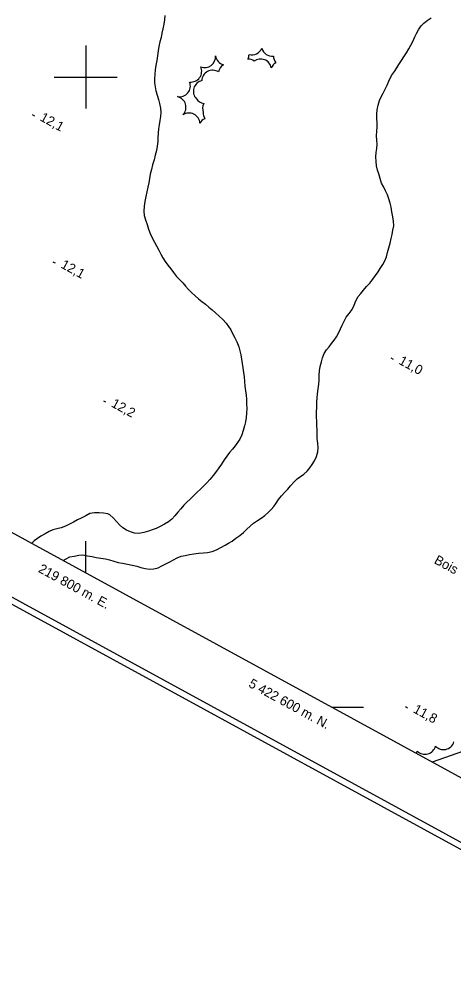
# Model space of a CAD drawing. Extents: x 219136 to 222520, y 5421589 to 5424530.
# Drawn here: x 219778.9 to 219916.9, y 5422516.6 to 5422818.4 of the extents above; entities that cross this region are included whole.
import ezdxf

# ---------------------------------------------------------------- set-up
doc = ezdxf.new("R2010")
doc.units = 0
for name, color, linetype in [('Level 2', 7, 'Continuous'), ('Level 22', 7, 'Continuous'), ('Level 3', 7, 'Continuous'), ('Level 4', 7, 'Continuous'), ('Level 44', 7, 'Continuous'), ('Level 60', 7, 'Continuous'), ('Level 61', 7, 'Continuous')]:
    doc.layers.add(name, color=color, linetype=linetype)

msp = doc.modelspace()

# ---------------------------------------------------------------- linework, layer by layer
at = {"layer": 'Level 2'}
for points in [[(219825.09, 5422819.59), (219824.99, 5422818.16), (219824.78, 5422816.77), (219824.49, 5422815.37), (219824.2, 5422813.94), (219823.91, 5422812.52), (219823.56, 5422811.15), (219823.23, 5422809.73), (219822.97, 5422808.3), (219822.75, 5422806.8), (219822.54, 5422805.26), (219822.25, 5422803.73), (219822.06, 5422802.26), (219821.92, 5422800.85), (219821.81, 5422799.52), (219821.85, 5422798.19), (219822.01, 5422796.91), (219822.29, 5422795.67), (219822.68, 5422794.27), (219823.09, 5422792.88), (219823.46, 5422791.61), (219823.78, 5422790.19), (219823.87, 5422788.79), (219823.76, 5422787.5), (219823.57, 5422786.18), (219823.33, 5422784.85), (219823.1, 5422783.54), (219822.98, 5422782.21), (219822.91, 5422780.86), (219822.85, 5422779.54), (219822.7, 5422778.12), (219822.42, 5422776.73), (219822.07, 5422775.26), (219821.68, 5422773.7), (219821.25, 5422772.17), (219820.84, 5422770.69), (219820.49, 5422769.24), (219820.24, 5422767.8), (219820.01, 5422766.42), (219819.72, 5422765.03), (219819.38, 5422763.6), (219819.07, 5422762.11), (219818.79, 5422760.53), (219818.57, 5422758.99), (219818.47, 5422757.46), (219818.61, 5422756.03), (219818.98, 5422754.65), (219819.48, 5422753.22)], [(219819.48, 5422753.22), (219819.98, 5422751.75), (219820.48, 5422750.35), (219821.14, 5422748.96), (219821.85, 5422747.64), (219822.49, 5422746.42), (219823.21, 5422745.08), (219823.9, 5422743.76), (219824.5, 5422742.64), (219825.22, 5422741.46), (219826.09, 5422740.28), (219826.99, 5422739.1), (219827.91, 5422737.94), (219828.87, 5422736.77), (219829.79, 5422735.75), (219830.8, 5422734.67), (219831.7, 5422733.63), (219832.62, 5422732.6), (219833.63, 5422731.61), (219834.71, 5422730.63), (219835.8, 5422729.67), (219836.86, 5422728.77), (219837.98, 5422727.9), (219839.13, 5422727), (219840.16, 5422726.11), (219841.24, 5422725.14), (219842.38, 5422724.15), (219843.48, 5422723.12), (219844.54, 5422721.92), (219845.29, 5422720.85), (219846.02, 5422719.78), (219846.62, 5422718.65), (219847.34, 5422717.28), (219847.93, 5422715.99), (219848.58, 5422714.36), (219848.95, 5422713.11), (219849.2, 5422711.85), (219849.4, 5422710.52), (219849.63, 5422709.11), (219849.86, 5422707.7), (219850.07, 5422706.29), (219850.25, 5422704.84), (219850.38, 5422703.36), (219850.49, 5422701.91), (219850.71, 5422700.47), (219850.9, 5422699.07), (219851.01, 5422697.74), (219851.06, 5422696.36), (219851.09, 5422694.88), (219851.02, 5422693.39), (219850.88, 5422691.97), (219850.67, 5422690.59), (219850.4, 5422689.32), (219849.98, 5422687.87), (219849.5, 5422686.5), (219848.87, 5422685.12), (219848.19, 5422684), (219847.4, 5422682.94), (219846.54, 5422681.91), (219845.66, 5422680.89), (219844.83, 5422679.75), (219843.99, 5422678.49), (219843.06, 5422677.13), (219842.27, 5422676.04), (219841.48, 5422674.95)], [(219841.48, 5422674.95), (219840.46, 5422673.57), (219839.38, 5422672.29), (219838.43, 5422671.29), (219837.51, 5422670.33), (219836.39, 5422669.18), (219835.29, 5422668.14), (219834.26, 5422667.07), (219833.19, 5422666.07), (219832.12, 5422665.1), (219831.13, 5422664.1), (219830.18, 5422663.03), (219829.25, 5422661.9), (219828.32, 5422660.73), (219827.37, 5422659.68), (219826.25, 5422658.83), (219824.97, 5422658.13), (219823.63, 5422657.42), (219822.36, 5422656.78), (219821.11, 5422656.29), (219819.92, 5422655.89), (219818.42, 5422655.46), (219816.91, 5422655.21), (219815.53, 5422655.26), (219814.24, 5422655.68), (219812.94, 5422656.24), (219811.76, 5422656.99), (219810.69, 5422657.92), (219809.77, 5422659.01), (219808.85, 5422659.99), (219807.71, 5422661.08), (219807.04, 5422661.39), (219805.68, 5422661.63), (219804.23, 5422661.7), (219802.76, 5422661.7), (219801.34, 5422661.5), (219800, 5422660.8), (219798.62, 5422660.07), (219797.45, 5422659.45), (219796.16, 5422658.76), (219794.86, 5422658.07), (219793.6, 5422657.44), (219792.22, 5422656.95), (219790.88, 5422656.64), (219789.62, 5422656.29), (219788.43, 5422655.75), (219787.14, 5422655.06), (219785.73, 5422654.3), (219784.68, 5422653.59), (219783.69, 5422652.81), (219782.87, 5422652.07)]]:
    msp.add_lwpolyline(points, dxfattribs=at)
at = {"layer": 'Level 22'}
msp.add_lwpolyline([(219909.92, 5422582.67), (219910.07, 5422582.73), (219921.81, 5422586.82)], dxfattribs=at)
at = {"layer": 'Level 3'}
for p, q in [((219783.01, 5422788.1), (219783.71, 5422787.72)), ((219789.63, 5422741.39), (219790.33, 5422741.02)), ((219896.84, 5422710.86), (219897.54, 5422710.48)), ((219805.63, 5422697.3), (219806.33, 5422696.93)), ((219901.43, 5422600.25), (219902.13, 5422599.87))]:
    msp.add_line(p, q, dxfattribs=at)
at = {"layer": 'Level 4'}
for points in [[(219897.45, 5422755.68), (219897.17, 5422757.19), (219896.93, 5422758.69), (219896.61, 5422760.03), (219896.2, 5422761.34), (219895.74, 5422762.64), (219895.18, 5422763.9), (219894.59, 5422765.05), (219893.91, 5422766.32), (219893.42, 5422767.78), (219892.99, 5422769.33), (219892.57, 5422770.51), (219892.27, 5422771.86), (219892.19, 5422773.18), (219892.05, 5422774.65), (219892.17, 5422776.12), (219892.36, 5422777.36), (219892.45, 5422778.68), (219892.41, 5422779.95), (219892.33, 5422781.39), (219892.42, 5422782.82), (219892.52, 5422784.22), (219892.49, 5422785.53), (219892.39, 5422786.84), (219892.34, 5422788.26), (219892.48, 5422789.63), (219892.76, 5422791.08), (219893.21, 5422792.54), (219893.77, 5422793.69), (219894.38, 5422794.92), (219895.01, 5422796.18), (219895.61, 5422797.47), (219896.19, 5422798.71), (219897.07, 5422800.5), (219897.94, 5422801.79), (219898.74, 5422802.96), (219899.4, 5422804.05), (219900.16, 5422805.32), (219900.94, 5422806.48), (219901.78, 5422807.67), (219902.56, 5422809), (219903.18, 5422810.17), (219903.79, 5422811.32), (219904.42, 5422812.73), (219904.95, 5422813.88), (219905.58, 5422814.98), (219906.45, 5422816.23), (219907.34, 5422817.15), (219908.38, 5422817.91), (219909.64, 5422818.77)], [(219868.17, 5422673.27), (219869.21, 5422674.03), (219870.31, 5422674.96), (219871.16, 5422675.97), (219871.9, 5422677.07), (219872.56, 5422678.27), (219873.19, 5422679.61), (219873.67, 5422681.05), (219873.77, 5422682.36), (219873.61, 5422683.8), (219873.45, 5422685.27), (219873.44, 5422686.77), (219873.43, 5422688.07), (219873.37, 5422689.42), (219873.3, 5422690.68), (219873.24, 5422692.2), (219873.29, 5422693.74), (219873.31, 5422695.17), (219873.35, 5422696.81), (219873.42, 5422698.16), (219873.55, 5422699.43), (219873.8, 5422701.06), (219874, 5422702.55), (219874.06, 5422703.88), (219874.11, 5422705.37), (219874.17, 5422706.83), (219874.43, 5422708.16), (219874.81, 5422709.63), (219875.15, 5422710.88), (219875.66, 5422712.23), (219876.46, 5422713.44), (219877.23, 5422714.44), (219878.04, 5422715.45), (219878.83, 5422716.49), (219879.54, 5422717.57), (219880.19, 5422718.71), (219880.88, 5422720.1), (219881.4, 5422721.29), (219881.97, 5422722.59), (219882.7, 5422723.84), (219883.63, 5422724.99), (219884.52, 5422726.27), (219885.17, 5422727.61), (219885.73, 5422729), (219886.46, 5422730.32), (219887.31, 5422731.33), (219888.15, 5422732.39), (219889.14, 5422733.52), (219890.16, 5422734.6), (219891.1, 5422735.82), (219891.99, 5422737.04), (219892.78, 5422738.22), (219893.49, 5422739.3), (219894.28, 5422740.53), (219894.93, 5422741.68), (219895.4, 5422742.98), (219895.76, 5422744.29), (219896.21, 5422745.81), (219896.58, 5422747.25), (219896.95, 5422748.76), (219897.22, 5422750), (219897.48, 5422751.4), (219897.77, 5422752.83), (219897.71, 5422754.27), (219897.45, 5422755.68)], [(219792.87, 5422646.61), (219793.82, 5422647.11), (219795.01, 5422647.71), (219796.35, 5422647.99), (219797.85, 5422648.25), (219799.14, 5422648.34), (219800.53, 5422648.1), (219802.03, 5422647.85), (219803.36, 5422647.59), (219804.81, 5422647.38), (219806.26, 5422647.16), (219807.58, 5422646.81), (219808.89, 5422646.39), (219810.33, 5422645.98), (219811.73, 5422645.69), (219813.22, 5422645.4), (219814.73, 5422645.09), (219816.19, 5422644.75), (219817.54, 5422644.35), (219818.89, 5422644.03), (219820.29, 5422643.85), (219821.61, 5422643.95), (219822.95, 5422644.29), (219824.17, 5422644.86), (219825.44, 5422645.53), (219826.7, 5422646.2), (219827.88, 5422646.83), (219829.04, 5422647.4), (219830.34, 5422647.95), (219831.58, 5422648.21), (219832.9, 5422648.46), (219834.31, 5422648.71), (219835.83, 5422648.9), (219837.34, 5422649), (219838.69, 5422649.14), (219840.16, 5422649.49), (219841.54, 5422650.01), (219842.89, 5422650.69), (219844.26, 5422651.42), (219845.37, 5422652.05), (219846.44, 5422652.72), (219847.69, 5422653.63), (219848.94, 5422654.52), (219850.1, 5422655.49), (219851.12, 5422656.51), (219852.14, 5422657.5), (219853.21, 5422658.49), (219854.49, 5422659.31), (219855.69, 5422660.05), (219856.85, 5422660.89), (219857.91, 5422661.78), (219858.84, 5422662.75), (219859.68, 5422663.74), (219860.44, 5422664.76), (219861.23, 5422665.92), (219862.15, 5422667.14), (219863.16, 5422668.27), (219864.12, 5422669.24), (219865.02, 5422670.29), (219866.14, 5422671.57), (219867.11, 5422672.46), (219868.17, 5422673.27)]]:
    msp.add_lwpolyline(points, dxfattribs=at)
at = {"layer": 'Level 44'}
for centre, start, end in [((219852.7, 5422810.53), 255.7246, 336.2011), ((219859.2, 5422810.07), 195.7246, 276.2011), ((219837.75, 5422806.52), 249.2018, 3.3466), ((219844.63, 5422807.27), 189.2018, 254.1366), ((219848.38, 5422807.31), 333.0898, 357.7648), ((219851.44, 5422802.28), 54.7562, 89.4752), ((219855.48, 5422802.31), 10.2465, 126.09), ((219862.09, 5422801.61), 121.1754, 157.7791), ((219863.04, 5422806.7), 181.1754, 217.7791), ((219833.36, 5422801.87), 263.9831, 23.9831), ((219840.29, 5422798.73), 57.5481, 177.5481), ((219845.56, 5422801.03), 122.831, 169.6295), ((219829.75, 5422797.21), 260.4697, 20.4697), ((219837.63, 5422795.51), 103.3522, 223.3522), ((219828.37, 5422790.43), 316.5896, 76.5896), ((219838.01, 5422795.02), 213.1893, 260.7315), ((219840.55, 5422790.04), 153.1893, 200.7315), ((219832.79, 5422785.15), 3.2769, 123.2769), ((219839.26, 5422783.65), 115.4044, 150.5996), ((219840.76, 5422788.54), 175.4044, 210.5996), ((219907.64, 5422588.55), 225.8516, 345.8516), ((219913.56, 5422590.04), 222.4033, 342.4033), ((219901.87, 5422586.91), 333.675, 345.8516)]:
    msp.add_arc(centre, 3.46, start, end, dxfattribs=at)
at = {"layer": 'Level 60'}
for points in [[(219135.93, 5422982.66), (219981.09, 5424529.89), (222519.95, 5423143.06), (221674.79, 5421595.83), (219135.93, 5422982.66)], [(219138.65, 5422983.46), (219981.9, 5424527.19), (222517.24, 5423142.28), (221673.99, 5421598.55), (219138.65, 5422983.46)]]:
    msp.add_lwpolyline(points, dxfattribs=at)
msp.add_lwpolyline([(219164.83, 5422989.67), (219989.85, 5424500.03), (222033.74, 5423383.57), (221208.72, 5421873.21)], close=True, dxfattribs=at)
at = {"layer": 'Level 61'}
for p, q in [((219800, 5422642.71), (219800, 5422652.71)), ((219878.19, 5422600), (219888.19, 5422600))]:
    msp.add_line(p, q, dxfattribs=at)
for points in [[(219800, 5422810), (219800, 5422800), (219800, 5422790)], [(219790, 5422800), (219800, 5422800), (219810, 5422800)]]:
    msp.add_lwpolyline(points, dxfattribs=at)

# ---------------------------------------------------------------- texts
at = {"layer": 'Level 3'}
for s, p in [('12,1', (219785.25, 5422786.36)), ('12,1', (219791.87, 5422739.65)), ('11,0', (219899.08, 5422709.12)), ('12,2', (219807.87, 5422695.56)), ('11,8', (219903.67, 5422598.51))]:
    msp.add_text(s, height=3, rotation=331.383, dxfattribs=at).set_placement(p)
at = {"layer": 'Level 44'}
msp.add_text('Bois', height=3, rotation=331.3547, dxfattribs=at).set_placement((219910.31, 5422645.84))
at = {"layer": 'Level 61'}
for s, p in [('219 800 m. E.', (219784.73, 5422643.07)), ('5 422 600 m. N.', (219851.44, 5422606.64))]:
    msp.add_text(s, height=3, rotation=331.3547, dxfattribs=at).set_placement(p)

doc.saveas('drawing.dxf')
